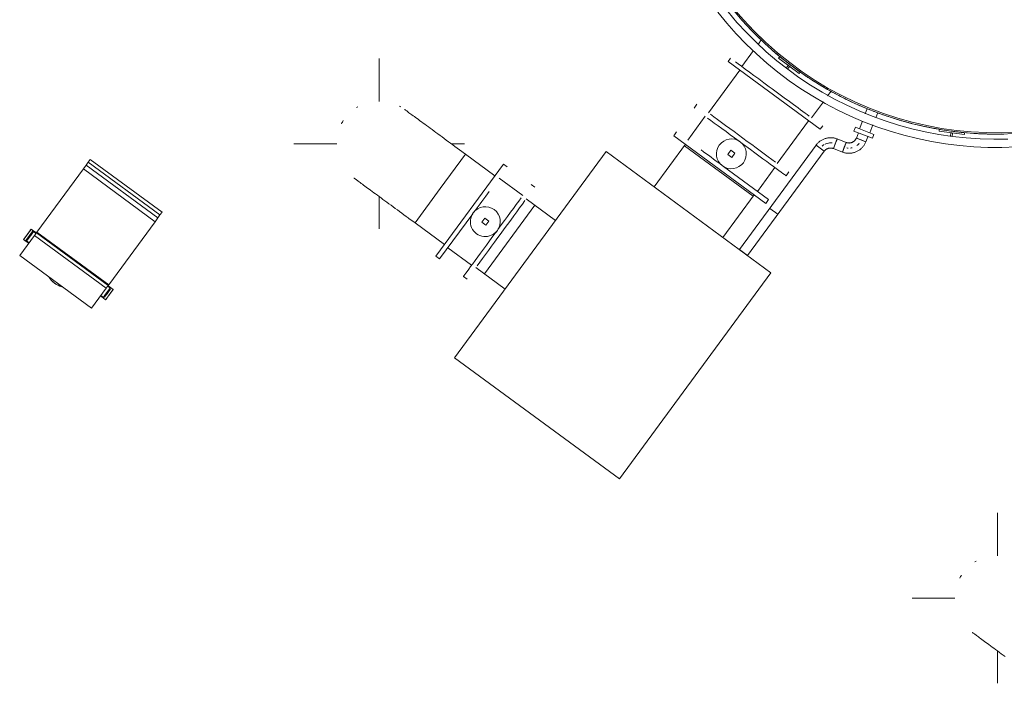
# Model space of a CAD drawing. Header units: metres. Extents: x 135583 to 135939, y 457896 to 458258.
# Tile 431 of 599: x 135778.79 to 135784.56, y 458002.39 to 458006.28. Entities that reach past the tile are written whole.
import ezdxf

# ---------------------------------------------------------------- set-up
doc = ezdxf.new("R2010")
doc.units = ezdxf.units.M
doc.linetypes.add('Hidden', pattern=[4, 2, -2])
doc.layers.add('NIEUWE INSTALLATIE', color=250, linetype='Continuous', lineweight=0)

msp = doc.modelspace()

# ---------------------------------------------------------------- linework, layer by layer
at = {"layer": 'NIEUWE INSTALLATIE'}
for p, q in [((135783.136, 458006.1626), (135783.1166, 458006.1362)), ((135783.0902, 458006.1003), (135783.0215, 458006.0068)), ((135783.2438, 458006.0637), (135783.2377, 458006.0558)), ((135783.3632, 458005.9729), (135783.2438, 458006.0637)), ((135780.8946, 458005.8018), (135780.8946, 458006.0541)), ((135782.9562, 458006.0547), (135782.942, 458006.0354)), ((135783.4819, 458005.6387), (135782.942, 458006.0354)), ((135783.2377, 458006.0558), (135783.3571, 458005.9649)), ((135783.2935, 458006.0134), (135783.281, 458005.997)), ((135783.289, 458005.991), (135783.3014, 458006.0073)), ((135783.3014, 458006.0073), (135783.2935, 458006.0134)), ((135783.0105, 458005.9851), (135782.8266, 458005.7348)), ((135783.3571, 458005.9649), (135783.3632, 458005.9729)), ((135783.5249, 458005.8341), (135783.5448, 458005.8611)), ((135782.7581, 458005.7852), (135782.7416, 458005.7626)), ((135783.4309, 458005.706), (135783.5001, 458005.8003)), ((135783.7575, 458005.7595), (135783.7458, 458005.7295)), ((135783.8077, 458005.7068), (135783.8189, 458005.7356)), ((135782.8068, 458005.7146), (135782.7044, 458005.5752)), ((135782.8068, 458005.7146), (135782.7044, 458005.5752)), ((135783.2296, 458005.4388), (135783.4134, 458005.689)), ((135783.7291, 458005.6866), (135783.7114, 458005.6412)), ((135783.7728, 458005.6173), (135783.7909, 458005.6638)), ((135782.6391, 458005.6232), (135782.6226, 458005.6006)), ((135783.4819, 458005.6387), (135783.4961, 458005.658)), ((135783.6881, 458005.6503), (135783.6794, 458005.628)), ((135783.6794, 458005.628), (135783.7874, 458005.5859)), ((135783.6881, 458005.6503), (135783.7961, 458005.6082)), ((135783.7053, 458005.6179), (135783.6934, 458005.5873)), ((135783.7874, 458005.5859), (135783.7961, 458005.6082)), ((135784.1798, 458005.6368), (135784.1785, 458005.6268)), ((135784.1785, 458005.6268), (135784.3272, 458005.6073)), ((135784.3285, 458005.6172), (135784.1798, 458005.6368)), ((135784.2479, 458005.6177), (135784.2455, 458005.599)), ((135784.2578, 458005.6164), (135784.2479, 458005.6177)), ((135784.2552, 458005.5961), (135784.2578, 458005.6164)), ((135784.3272, 458005.6073), (135784.3285, 458005.6172)), ((135780.3946, 458005.5541), (135780.6456, 458005.5541)), ((135781.3169, 458005.5541), (135781.3946, 458005.5541)), ((135782.6911, 458005.5503), (135782.5072, 458005.3001)), ((135782.6226, 458005.6006), (135783.1625, 458005.2039)), ((135783.4568, 458005.5456), (135783.0073, 458004.9339)), ((135783.4568, 458005.5456), (135783.4811, 458005.5277)), ((135783.5053, 458005.5099), (135783.4568, 458005.5456)), ((135783.5811, 458005.5817), (135783.5592, 458005.5255)), ((135783.5592, 458005.5255), (135783.5701, 458005.5536)), ((135783.5701, 458005.5536), (135783.5811, 458005.5817)), ((135783.5811, 458005.5817), (135783.5807, 458005.5807)), ((135783.6337, 458005.5612), (135783.5811, 458005.5817)), ((135783.6118, 458005.505), (135783.6337, 458005.5612)), ((135783.6337, 458005.5612), (135783.6228, 458005.5331)), ((135783.6934, 458005.5873), (135783.6943, 458005.587)), ((135783.7215, 458005.5764), (135783.6934, 458005.5873)), ((135783.6934, 458005.5873), (135783.7496, 458005.5654)), ((135783.7496, 458005.5654), (135783.7215, 458005.5764)), ((135783.7486, 458005.5658), (135783.7496, 458005.5654)), ((135783.7496, 458005.5654), (135783.7486, 458005.5658)), ((135783.7496, 458005.5654), (135783.7607, 458005.5941)), ((135781.2533, 458005.2907), (135781.4013, 458005.4921)), ((135781.4013, 458005.4921), (135781.2533, 458005.2907)), ((135782.2252, 458005.5073), (135781.3371, 458004.2985)), ((135781.4013, 458005.4921), (135781.365, 458005.5188)), ((135781.5729, 458005.366), (135781.4013, 458005.4921)), ((135783.1922, 458004.7968), (135782.2252, 458005.5073)), ((135782.9571, 458005.5155), (135782.9394, 458005.4913)), ((135782.9394, 458005.4913), (135782.9635, 458005.4736)), ((135782.9813, 458005.4978), (135782.9571, 458005.5155)), ((135782.9635, 458005.4736), (135782.9813, 458005.4978)), ((135783.0559, 458004.8982), (135783.5053, 458005.5099)), ((135783.4811, 458005.5277), (135783.5053, 458005.5099)), ((135783.5592, 458005.5255), (135783.5596, 458005.5265)), ((135783.5592, 458005.5255), (135783.6118, 458005.505)), ((135783.6228, 458005.5331), (135783.6118, 458005.505)), ((135783.6118, 458005.505), (135783.6122, 458005.5059)), ((135779.1884, 458005.4452), (135779.1755, 458005.4277)), ((135779.2002, 458005.4613), (135779.1884, 458005.4452)), ((135779.1884, 458005.4452), (135779.609, 458005.1361)), ((135779.2002, 458005.4613), (135779.6209, 458005.1522)), ((135781.6233, 458005.4345), (135781.2266, 458004.8946)), ((135781.6458, 458005.418), (135781.6233, 458005.4345)), ((135779.1594, 458005.4057), (135778.8876, 458005.0358)), ((135779.1755, 458005.4277), (135779.1594, 458005.4057)), ((135779.1594, 458005.4057), (135779.58, 458005.0966)), ((135779.1755, 458005.4277), (135779.5962, 458005.1187)), ((135783.1791, 458005.2265), (135782.9152, 458005.4203)), ((135783.1138, 458005.2744), (135783.2162, 458005.4139)), ((135783.1138, 458005.2744), (135783.2162, 458005.4139)), ((135783.2815, 458005.3659), (135783.2981, 458005.3885)), ((135781.7373, 458005.2503), (135781.5979, 458005.3527)), ((135781.7373, 458005.2503), (135781.5979, 458005.3527)), ((135781.8078, 458005.299), (135781.7852, 458005.3155)), ((135781.1052, 458005.0892), (135781.2533, 458005.2907)), ((135781.2533, 458005.2907), (135781.1052, 458005.0892)), ((135780.8946, 458005.0541), (135780.8946, 458005.2458)), ((135781.9291, 458005.1043), (135781.7575, 458005.2305)), ((135782.9102, 458005.004), (135783.094, 458005.2543)), ((135783.1625, 458005.2039), (135783.1791, 458005.2265)), ((135779.609, 458005.1361), (135779.6209, 458005.1522)), ((135781.2491, 458004.878), (135781.443, 458005.1419)), ((135779.3083, 458004.7267), (135779.58, 458005.0966)), ((135779.58, 458005.0966), (135779.5962, 458005.1187)), ((135779.5962, 458005.1187), (135779.609, 458005.1361)), ((135781.069, 458005.1158), (135781.1052, 458005.0892)), ((135781.1052, 458005.0892), (135781.2769, 458004.9631)), ((135781.514, 458005.1177), (135781.4962, 458005.0936)), ((135781.4962, 458005.0936), (135781.5204, 458005.0758)), ((135781.5382, 458005.1), (135781.514, 458005.1177)), ((135781.5204, 458005.0758), (135781.5382, 458005.1)), ((135778.8354, 458005.0281), (135778.8271, 458005.0168)), ((135778.8313, 458005.0225), (135778.8535, 458005.0527)), ((135778.8535, 458005.0527), (135778.8313, 458005.0225)), ((135778.8597, 458005.0376), (135778.8426, 458005.0142)), ((135778.8466, 458005.0112), (135778.8688, 458005.0414)), ((135778.8496, 458005.0153), (135778.8638, 458005.0346)), ((135778.8688, 458005.0414), (135778.8535, 458005.0527)), ((135778.8638, 458005.0346), (135778.8597, 458005.0376)), ((135778.8638, 458005.0346), (135778.8667, 458005.0386)), ((135778.8667, 458005.0386), (135778.8816, 458005.0277)), ((135778.8837, 458005.0305), (135778.8688, 458005.0414)), ((135778.8846, 458005.0317), (135778.8733, 458005.0163)), ((135778.8876, 458005.0358), (135778.8846, 458005.0317)), ((135778.8846, 458005.0317), (135779.3052, 458004.7226)), ((135778.8876, 458005.0358), (135779.3083, 458004.7267)), ((135778.8733, 458005.0163), (135778.7861, 458004.8976)), ((135778.8091, 458004.9923), (135778.8141, 458004.9991)), ((135778.8091, 458004.9923), (135778.8244, 458004.981)), ((135778.8244, 458004.981), (135778.844, 458005.0076)), ((135778.8355, 458004.9961), (135778.8244, 458004.981)), ((135778.8294, 458004.9879), (135778.8244, 458004.981)), ((135778.8244, 458004.981), (135778.8393, 458004.9701)), ((135778.8254, 458004.9908), (135778.8294, 458004.9879)), ((135778.8265, 458004.9838), (135778.8294, 458004.9879)), ((135778.8414, 458004.9729), (135778.8265, 458004.9838)), ((135778.8294, 458004.9879), (135778.846, 458005.0105)), ((135778.8455, 458005.0182), (135778.8396, 458005.0102)), ((135778.8396, 458005.0102), (135778.8436, 458005.0072)), ((135778.8453, 458005.0095), (135778.8413, 458005.0125)), ((135778.8507, 458005.0169), (135778.8425, 458005.0056)), ((135778.8487, 458005.014), (135778.8425, 458005.0056)), ((135778.8438, 458005.0159), (135778.8478, 458005.0129)), ((135778.8455, 458005.0182), (135778.8496, 458005.0153)), ((135778.8461, 458005.0105), (135778.8496, 458005.0153)), ((135778.8507, 458005.0168), (135778.8505, 458005.0165)), ((135778.8733, 458005.0163), (135779.2939, 458004.7072)), ((135781.2971, 458004.9433), (135781.4365, 458004.8409)), ((135781.2971, 458004.9433), (135781.4365, 458004.8409)), ((135783.0316, 458004.916), (135783.0073, 458004.9339)), ((135783.0115, 458004.9308), (135783.0109, 458004.93)), ((135783.0559, 458004.8982), (135783.0316, 458004.916)), ((135778.7861, 458004.8976), (135779.2068, 458004.5886)), ((135781.2266, 458004.8946), (135781.2491, 458004.878)), ((135783.0512, 458004.9004), (135783.0518, 458004.9012)), ((135781.4614, 458004.8275), (135781.6331, 458004.7014)), ((135782.3041, 458003.588), (135783.1922, 458004.7968)), ((135781.3886, 458004.7756), (135781.4111, 458004.759)), ((135779.2068, 458004.5886), (135779.2939, 458004.7072)), ((135779.2971, 458004.6803), (135779.2749, 458004.65)), ((135779.286, 458004.6651), (135779.3193, 458004.7105)), ((135779.2929, 458004.6746), (135779.3012, 458004.6859)), ((135779.2939, 458004.7072), (135779.3052, 458004.7226)), ((135779.3, 458004.6843), (135779.2941, 458004.6762)), ((135779.3012, 458004.6859), (135779.295, 458004.6774)), ((135779.3082, 458004.6954), (135779.2957, 458004.6783)), ((135779.2999, 458004.6756), (135779.2958, 458004.6786)), ((135779.3193, 458004.7105), (135779.2971, 458004.6803)), ((135779.2982, 458004.6733), (135779.3041, 458004.6813)), ((135779.2983, 458004.682), (135779.3024, 458004.679)), ((135779.3, 458004.6843), (135779.3041, 458004.6813)), ((135779.3143, 458004.7036), (135779.3001, 458004.6843)), ((135779.301, 458004.6855), (135779.3012, 458004.6858)), ((135779.3011, 458004.6773), (135779.3183, 458004.7007)), ((135779.3012, 458004.6859), (135779.3012, 458004.6859)), ((135779.3023, 458004.7186), (135779.3172, 458004.7077)), ((135779.3193, 458004.7105), (135779.3044, 458004.7214)), ((135779.3052, 458004.7226), (135779.3083, 458004.7267)), ((135779.3124, 458004.669), (135779.3346, 458004.6992)), ((135779.3143, 458004.7036), (135779.3193, 458004.7105)), ((135779.3172, 458004.7077), (135779.3143, 458004.7036)), ((135779.3183, 458004.7007), (135779.3143, 458004.7036)), ((135779.3346, 458004.6992), (135779.3193, 458004.7105)), ((135779.26, 458004.661), (135779.2749, 458004.65)), ((135779.277, 458004.6529), (135779.262, 458004.6638)), ((135779.2944, 458004.6767), (135779.2749, 458004.65)), ((135779.2749, 458004.65), (135779.286, 458004.6651)), ((135779.2749, 458004.65), (135779.2799, 458004.6569)), ((135779.2749, 458004.65), (135779.2902, 458004.6388)), ((135779.2799, 458004.6569), (135779.277, 458004.6529)), ((135779.2941, 458004.6762), (135779.2799, 458004.6569)), ((135779.2799, 458004.6569), (135779.2839, 458004.6539)), ((135779.2839, 458004.6539), (135779.3011, 458004.6773)), ((135779.2902, 458004.6388), (135779.3124, 458004.669)), ((135779.2952, 458004.6456), (135779.2902, 458004.6388)), ((135779.2941, 458004.6762), (135779.2982, 458004.6733)), ((135779.3083, 458004.6634), (135779.3165, 458004.6746)), ((135781.3371, 458004.2985), (135782.3041, 458003.588)), ((135784.5211, 458003.1375), (135784.5211, 458003.3898)), ((135784.0211, 458002.8898), (135784.272, 458002.8898)), ((135784.5211, 458002.3898), (135784.5211, 458002.5815))]:
    msp.add_line(p, q, dxfattribs=at)
at = {"layer": 'NIEUWE INSTALLATIE', "linetype": 'Hidden'}
for p, q in [((135783.0876, 458005.2459), (135782.6849, 458005.5418)), ((135783.0876, 458005.2459), (135782.6849, 458005.5418)), ((135783.0876, 458005.2459), (135782.6849, 458005.5418)), ((135783.0876, 458005.2459), (135782.6849, 458005.5418)), ((135781.8082, 458005.1931), (135781.5122, 458004.7902)), ((135781.8082, 458005.1931), (135781.5122, 458004.7902)), ((135783.2321, 458005.1398), (135783.1862, 458005.1735)), ((135783.2321, 458005.1398), (135783.1862, 458005.1735)), ((135783.2321, 458005.1398), (135783.1862, 458005.1735)), ((135783.2321, 458005.1398), (135783.1862, 458005.1735))]:
    msp.add_line(p, q, dxfattribs=at)
at = {"layer": 'NIEUWE INSTALLATIE', "flags": 128}
for points in [[(135782.8813, 458006.3246), (135782.934, 458006.2603), (135782.9892, 458006.1982), (135783.0469, 458006.1384), (135783.1069, 458006.0808), (135783.1692, 458006.0258), (135783.2337, 458005.9732), (135783.3001, 458005.9233), (135783.3685, 458005.8761), (135783.4388, 458005.8317), (135783.5108, 458005.7901), (135783.5844, 458005.7514), (135783.6594, 458005.7157), (135783.7359, 458005.683), (135783.8135, 458005.6534), (135783.8923, 458005.627), (135783.9721, 458005.6037), (135784.0528, 458005.5836), (135784.1342, 458005.5667), (135784.2162, 458005.5532), (135784.2987, 458005.5429), (135784.3816, 458005.5359), (135784.4646, 458005.5322), (135784.5477, 458005.5319), (135784.6308, 458005.5349)], [(135784.5815, 458005.5811), (135784.5003, 458005.58), (135784.4191, 458005.5822), (135784.3381, 458005.5876), (135784.2574, 458005.5963), (135784.1771, 458005.6082), (135784.0973, 458005.6233), (135784.0182, 458005.6416), (135783.9399, 458005.663), (135783.8625, 458005.6875), (135783.7861, 458005.7151), (135783.7109, 458005.7458), (135783.637, 458005.7794), (135783.5645, 458005.816), (135783.4935, 458005.8554), (135783.4242, 458005.8976), (135783.3566, 458005.9426), (135783.2908, 458005.9902), (135783.227, 458006.0404), (135783.1653, 458006.0932), (135783.1057, 458006.1484), (135783.0484, 458006.2059), (135782.9934, 458006.2656), (135782.9409, 458006.3275)], [(135781.365, 458005.5188), (135781.3521, 458005.5283), (135781.3392, 458005.5377), (135781.3264, 458005.5471), (135781.3137, 458005.5565), (135781.301, 458005.5658), (135781.2884, 458005.5751), (135781.2759, 458005.5842), (135781.2636, 458005.5933), (135781.2515, 458005.6022), (135781.2395, 458005.611), (135781.2277, 458005.6197), (135781.2162, 458005.6282), (135781.2048, 458005.6365), (135781.1938, 458005.6446), (135781.183, 458005.6525), (135781.1725, 458005.6602), (135781.1623, 458005.6677), (135781.1525, 458005.6749), (135781.1429, 458005.6819), (135781.1338, 458005.6887), (135781.125, 458005.6951), (135781.1166, 458005.7013), (135781.1085, 458005.7072), (135781.1009, 458005.7128), (135781.0938, 458005.7181), (135781.087, 458005.723), (135781.0807, 458005.7277), (135781.0749, 458005.732), (135781.0695, 458005.7359), (135781.0646, 458005.7395), (135781.0601, 458005.7428), (135781.0562, 458005.7457), (135781.0527, 458005.7482), (135781.0498, 458005.7504), (135781.0473, 458005.7522), (135781.0454, 458005.7536), (135781.044, 458005.7546), (135781.0431, 458005.7553)], [(135783.5811, 458005.5817), (135783.5771, 458005.5832), (135783.5731, 458005.5845), (135783.569, 458005.5856), (135783.5648, 458005.5866), (135783.5606, 458005.5874), (135783.5564, 458005.588), (135783.5522, 458005.5885), (135783.548, 458005.5888), (135783.5437, 458005.5889), (135783.5395, 458005.5889), (135783.5352, 458005.5887), (135783.531, 458005.5883), (135783.5268, 458005.5878), (135783.5226, 458005.5871), (135783.5184, 458005.5862), (135783.5143, 458005.5852), (135783.5102, 458005.5839), (135783.5062, 458005.5826), (135783.5022, 458005.581), (135783.4983, 458005.5794), (135783.4945, 458005.5775), (135783.4907, 458005.5755), (135783.487, 458005.5734), (135783.4835, 458005.5711), (135783.48, 458005.5687), (135783.4766, 458005.5661), (135783.4733, 458005.5634), (135783.4701, 458005.5606), (135783.4671, 458005.5576), (135783.4641, 458005.5545), (135783.4613, 458005.5513), (135783.4586, 458005.548), (135783.4568, 458005.5456)], [(135783.6118, 458005.505), (135783.6158, 458005.5035), (135783.6199, 458005.5022), (135783.624, 458005.5011), (135783.6281, 458005.5001), (135783.6323, 458005.4993), (135783.6365, 458005.4986), (135783.6407, 458005.4982), (135783.645, 458005.4979), (135783.6492, 458005.4977), (135783.6535, 458005.4978), (135783.6577, 458005.498), (135783.662, 458005.4983), (135783.6662, 458005.4989), (135783.6704, 458005.4996), (135783.6745, 458005.5005), (135783.6787, 458005.5015), (135783.6827, 458005.5027), (135783.6868, 458005.5041), (135783.6907, 458005.5056), (135783.6946, 458005.5073), (135783.6985, 458005.5092), (135783.7022, 458005.5112), (135783.7059, 458005.5133), (135783.7095, 458005.5156), (135783.713, 458005.518), (135783.7164, 458005.5206), (135783.7197, 458005.5233), (135783.7228, 458005.5261), (135783.7259, 458005.5291), (135783.7288, 458005.5321), (135783.7316, 458005.5353), (135783.7343, 458005.5386), (135783.7369, 458005.542), (135783.7393, 458005.5455), (135783.7416, 458005.5491), (135783.7437, 458005.5528), (135783.7456, 458005.5566), (135783.7475, 458005.5604), (135783.7491, 458005.5644), (135783.7496, 458005.5654)], [(135783.6934, 458005.5873), (135783.6927, 458005.5856), (135783.6919, 458005.584), (135783.6911, 458005.5823), (135783.6902, 458005.5807), (135783.6892, 458005.5791), (135783.6882, 458005.5776), (135783.6871, 458005.5761), (135783.6859, 458005.5747), (135783.6847, 458005.5733), (135783.6835, 458005.5719), (135783.6822, 458005.5707), (135783.6808, 458005.5694), (135783.6794, 458005.5682), (135783.6779, 458005.5671), (135783.6764, 458005.566), (135783.6749, 458005.565), (135783.6733, 458005.5641), (135783.6717, 458005.5632), (135783.67, 458005.5624), (135783.6684, 458005.5616), (135783.6667, 458005.5609), (135783.6649, 458005.5603), (135783.6632, 458005.5598), (135783.6614, 458005.5593), (135783.6596, 458005.5589), (135783.6578, 458005.5586), (135783.6559, 458005.5583), (135783.6541, 458005.5582), (135783.6523, 458005.558), (135783.6504, 458005.558), (135783.6486, 458005.5581), (135783.6468, 458005.5582), (135783.6449, 458005.5583), (135783.6431, 458005.5586), (135783.6413, 458005.5589), (135783.6395, 458005.5593), (135783.6377, 458005.5598), (135783.6359, 458005.5604), (135783.6342, 458005.561), (135783.6337, 458005.5612)], [(135783.5053, 458005.5099), (135783.5065, 458005.5113), (135783.5076, 458005.5128), (135783.5089, 458005.5141), (135783.5102, 458005.5154), (135783.5115, 458005.5167), (135783.5129, 458005.5179), (135783.5143, 458005.5191), (135783.5158, 458005.5202), (135783.5173, 458005.5212), (135783.5189, 458005.5222), (135783.5205, 458005.5231), (135783.5221, 458005.5239), (135783.5238, 458005.5247), (135783.5255, 458005.5254), (135783.5272, 458005.5261), (135783.529, 458005.5266), (135783.5307, 458005.5271), (135783.5325, 458005.5276), (135783.5343, 458005.5279), (135783.5362, 458005.5282), (135783.538, 458005.5284), (135783.5398, 458005.5286), (135783.5417, 458005.5287), (135783.5435, 458005.5286), (135783.5454, 458005.5286), (135783.5472, 458005.5284), (135783.549, 458005.5282), (135783.5508, 458005.5279), (135783.5526, 458005.5275), (135783.5544, 458005.5271), (135783.5562, 458005.5266), (135783.5579, 458005.526), (135783.5592, 458005.5255)], [(135780.7466, 458005.3527), (135780.7477, 458005.3519), (135780.7489, 458005.351), (135780.7507, 458005.3496), (135780.753, 458005.348), (135780.7559, 458005.3459), (135780.7592, 458005.3434), (135780.763, 458005.3406), (135780.7673, 458005.3375), (135780.7721, 458005.334), (135780.7773, 458005.3301), (135780.783, 458005.3259), (135780.7892, 458005.3214), (135780.7959, 458005.3165), (135780.8029, 458005.3113), (135780.8104, 458005.3058), (135780.8183, 458005.3), (135780.8266, 458005.2939), (135780.8353, 458005.2875), (135780.8444, 458005.2808), (135780.8538, 458005.2739), (135780.8636, 458005.2667), (135780.8737, 458005.2593), (135780.8841, 458005.2517), (135780.8948, 458005.2438), (135780.9058, 458005.2357), (135780.917, 458005.2275), (135780.9285, 458005.219), (135780.9402, 458005.2104), (135780.9522, 458005.2017), (135780.9643, 458005.1928), (135780.9766, 458005.1837), (135780.989, 458005.1746), (135781.0015, 458005.1654), (135781.0142, 458005.1561), (135781.0269, 458005.1467), (135781.0397, 458005.1373), (135781.0526, 458005.1279), (135781.0655, 458005.1184), (135781.069, 458005.1158)], [(135784.3731, 458002.6884), (135784.3741, 458002.6876), (135784.3754, 458002.6867), (135784.3772, 458002.6853), (135784.3795, 458002.6836), (135784.3824, 458002.6816), (135784.3857, 458002.6791), (135784.3895, 458002.6763), (135784.3938, 458002.6732), (135784.3986, 458002.6697), (135784.4038, 458002.6658), (135784.4095, 458002.6616), (135784.4157, 458002.6571), (135784.4223, 458002.6522), (135784.4294, 458002.647), (135784.4369, 458002.6415), (135784.4448, 458002.6357), (135784.4531, 458002.6296), (135784.4618, 458002.6232), (135784.4709, 458002.6165), (135784.4803, 458002.6096), (135784.4901, 458002.6024), (135784.5002, 458002.595), (135784.5106, 458002.5874), (135784.5213, 458002.5795), (135784.5323, 458002.5714), (135784.5435, 458002.5632), (135784.555, 458002.5547), (135784.5667, 458002.5461)]]:
    msp.add_lwpolyline(points, dxfattribs=at)
at = {"layer": 'NIEUWE INSTALLATIE'}
for centre, radius, start, end in [((135784.5145, 458007.61), 2, 62.76397, 309.21849), ((135784.5145, 458007.61), 1.992, 62.80041, 309.39665), ((135784.5145, 458007.61), 2, 223.89896, 226.10919), ((135784.5145, 458007.61), 2, 228.41622, 230.62605), ((135784.5145, 458007.61), 2, 232.93348, 235.14288), ((135784.5145, 458007.61), 2, 237.45074, 239.65968), ((135784.5145, 458007.61), 2, 241.96801, 244.17645), ((135784.5145, 458007.61), 2, 246.48529, 248.6932), ((135780.8946, 458005.5541), 0.25, 120, 122.07135), ((135780.8946, 458005.5541), 0.25, 60, 61.48559), ((135784.5145, 458007.61), 2, 251.00257, 253.2099), ((135780.8946, 458005.5541), 0.25, 147.32004, 152.07288), ((135784.5145, 458007.61), 2, 255.51985, 257.72658), ((135784.5145, 458007.61), 2, 260.03714, 262.24321), ((135784.5145, 458007.61), 2, 264.55443, 266.7598), ((135784.5145, 458007.61), 2, 269.07172, 271.27634), ((135782.9603, 458005.4945), 0.0875, 53.696, 233.696), ((135782.9603, 458005.4945), 0.0875, 233.696, 53.696), ((135783.5425, 458005.4826), 0.0762, 119.76649, 131.13776), ((135783.5425, 458005.4826), 0.0762, 119.76649, 131.13776), ((135783.5425, 458005.4826), 0.0762, 106.92343, 115.17458), ((135783.5425, 458005.4826), 0.0762, 106.92343, 115.17458), ((135783.5425, 458005.4826), 0.0762, 83.46955, 105.60173), ((135783.5425, 458005.4826), 0.0762, 83.46955, 105.60173), ((135783.6505, 458005.6041), 0.0762, 306.65271, 321.83793), ((135783.6505, 458005.6041), 0.0762, 306.65271, 321.83792), ((135783.6505, 458005.6041), 0.0762, 260.27562, 266.68476), ((135783.6505, 458005.6041), 0.0762, 260.27562, 266.68476), ((135783.6505, 458005.6041), 0.0762, 276.5847, 283.44997), ((135781.5172, 458005.0968), 0.0875, 143.696, 323.696), ((135781.5172, 458005.0968), 0.0875, 323.696, 143.696), ((135779.0715, 458004.8461), 0.1365, 213.81387, 233.696), ((135779.0715, 458004.8461), 0.1365, 218.696, 233.696), ((135779.0715, 458004.8461), 0.1365, 233.696, 253.57813), ((135779.0715, 458004.8461), 0.1365, 233.696, 248.696), ((135784.5211, 458002.8898), 0.25, 120, 122.07135), ((135784.5211, 458002.8898), 0.25, 147.32004, 152.07288)]:
    msp.add_arc(centre, radius, start, end, dxfattribs=at)
at = {"layer": 'NIEUWE INSTALLATIE', "linetype": 'Hidden'}
for start, end in [(221.69061, 223.84232), (221.69061, 223.84232), (226.2096, 228.36026), (226.2096, 228.36026), (230.72867, 232.87818), (230.72867, 232.87818), (235.2478, 237.39609), (235.2478, 237.39609), (239.76701, 241.914), (239.76701, 241.914), (244.28631, 246.43189), (244.28631, 246.43189), (248.8057, 250.94977), (248.8057, 250.94977), (253.32518, 255.46764), (253.32518, 255.46764), (257.84476, 259.98551), (257.84476, 259.98551), (262.36446, 264.50336), (262.36446, 264.50336), (266.88428, 269.0212), (266.88428, 269.0212)]:
    msp.add_arc((135784.5145, 458007.61), 2, start, end, dxfattribs=at)
at = {"layer": 'NIEUWE INSTALLATIE'}
for centre, major_axis, ratio, start_param, end_param in [((135783.2262, 458005.8564), (-0.27, 0.1983), 0.000001, 3.926991, 5.819539), ((135783.0281, 458005.5868), (-0.27, 0.1983), 0.000001, 0.785398, 2.356194), ((135783.0115, 458005.5643), (-0.27, 0.1983), 0.000001, 0.785398, 1.548096), ((135783.0115, 458005.5643), (-0.27, 0.1983), 0.000001, 1.593503, 3.164298), ((135783.5701, 458005.5536), (0.011, 0.0281), 0.000001, 6.021386, 7.308456), ((135783.6228, 458005.5331), (0.011, 0.0281), 0.000001, 3.449332, 9.686577), ((135783.6228, 458005.5331), (-0.011, -0.0281), 0.000001, 3.926991, 9.424778), ((135783.6228, 458005.5331), (0.011, 0.0281), 0.000001, 6.021386, 7.760863), ((135783.7215, 458005.5764), (0.0281, -0.011), 0.000001, 3.141593, 3.944321), ((135782.9091, 458005.4248), (-0.27, 0.1983), 0.000001, 1.084443, 1.54809), ((135783.5701, 458005.5536), (0.011, 0.0281), 0.000001, 3.016507, 3.403392), ((135783.6505, 458005.6041), (0.0191, -0.0738), 1, 6.144899, 6.26472), ((135781.4475, 458005.148), (0.1983, 0.27), 0.000001, 1.084443, 1.54809), ((135781.6095, 458005.029), (0.1983, 0.27), 0.000001, 0.785398, 2.356194), ((135781.5869, 458005.0456), (0.1983, 0.27), 0.000001, 0.785398, 1.548096), ((135778.8313, 458005.0225), (0.0222, 0.0302), 0.000001, 0, 3.141593), ((135778.8313, 458005.0225), (0.0222, 0.0302), 0.000001, 4.054121, 6.283185), ((135778.8426, 458005.0142), (0.0222, 0.0302), 0.000001, 0, 4.054121), ((135778.8466, 458005.0112), (-0.0222, -0.0302), 0.000001, 3.901011, 9.398799), ((135778.8466, 458005.0112), (-0.0222, -0.0302), 0.000001, 0.010728, 4.712389), ((135778.8313, 458005.0225), (-0.00414, -0.00564), 0.000001, 0.042454, 3.184047), ((135778.8466, 458005.0112), (0.0222, 0.0302), 0.000001, 4.64822, 5.176037), ((135778.8466, 458005.0112), (-0.0222, -0.0302), 0.000001, 1.552424, 3.123223), ((135778.8466, 458005.0112), (-0.0222, -0.0302), 0.000001, 2.094395, 2.617848), ((135781.5869, 458005.0456), (0.1983, 0.27), 0.000001, 1.593503, 3.164298), ((135778.8466, 458005.0112), (0.00414, 0.00564), 0.000001, 3.388185, 8.22206), ((135778.8466, 458005.0112), (0.00414, 0.00564), 0.000001, 3.924021, 5.061566), ((135778.8466, 458005.0112), (-0.00414, -0.00564), 0.000001, 3.665191, 5.235988), ((135778.8466, 458005.0112), (-0.00414, -0.00564), 0.000001, 3.014231, 4.585027), ((135778.8466, 458005.0112), (-0.00414, -0.00564), 0.000001, 3.107418, 3.11329), ((135779.2971, 458004.6803), (-0.0222, -0.0302), 0.000001, 4.694017, 9.406409), ((135779.3124, 458004.669), (0.0222, 0.0302), 0.000001, 0, 3.141593), ((135779.2971, 458004.6803), (0.00414, 0.00564), 0.000001, 3.141593, 6.283185), ((135779.2971, 458004.6803), (0.00414, 0.00564), 0.000001, 3.388186, 8.816221), ((135779.2971, 458004.6803), (0.00414, 0.00564), 0.000001, 0.94836, 2.253157), ((135779.2971, 458004.6803), (0.00414, 0.00564), 0.000001, 0, 1.107149), ((135779.2971, 458004.6803), (-0.00414, -0.00564), 0.000001, 3.184047, 3.969445), ((135779.3124, 458004.669), (-0.0222, -0.0302), 0.000001, 3.150779, 4.712389), ((135779.3124, 458004.669), (-0.00414, -0.00564), 0.000001, 3.184047, 6.325639)]:
    msp.add_ellipse(centre, major_axis=major_axis, ratio=ratio, start_param=start_param, end_param=end_param, dxfattribs=at)
msp.add_ellipse((135778.8466, 458005.0112), major_axis=(0.00414, 0.00564), ratio=0.000001, dxfattribs=at)

doc.saveas('drawing.dxf')
